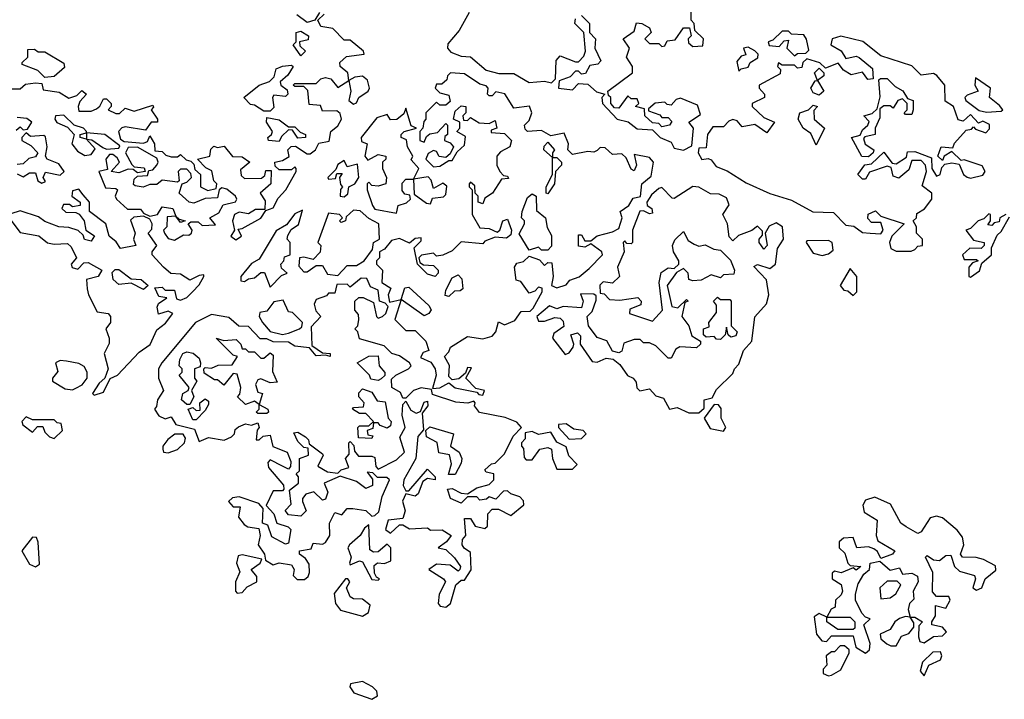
# Model space of a CAD drawing. Extents: x 2029826 to 2248070, y 228728 to 402406.
# Tile 265 of 368: x 2179904 to 2183095, y 237644 to 239847. Entities that reach past the tile are written whole.
import ezdxf

# ---------------------------------------------------------------- set-up
doc = ezdxf.new("R2010")
doc.units = 0

msp = doc.modelspace()

# ---------------------------------------------------------------- linework, layer by layer
at = {"layer": '0CON10XD'}
for points in [[(2182055, 239423.8), (2182081.7, 239438.3), (2182087.5, 239495), (2182072.5, 239515), (2182110, 239540), (2182100, 239570), (2182045, 239592.5), (2182031.7, 239588.3), (2182015, 239570), (2182001.7, 239571.7), (2181995, 239580), (2181963.3, 239576.7), (2181941.7, 239558.3), (2181941.7, 239551.7), (2181978.3, 239538.3), (2181985, 239530), (2182005, 239530), (2182017, 239517), (2182010, 239505), (2181985, 239500), (2181975, 239510), (2181955, 239512.5), (2181930, 239535), (2181928.3, 239558.3), (2181900, 239565), (2181910, 239575), (2181905, 239590), (2181885, 239590), (2181875, 239600), (2181845, 239560), (2181831.7, 239561.7), (2181820, 239575), (2181820, 239595), (2181811.7, 239601.7), (2181810, 239615), (2181890, 239675), (2181890, 239695), (2181870, 239725), (2181880, 239755), (2181860, 239785), (2181895, 239810), (2181903, 239837), (2181920, 239835), (2181945, 239820), (2181950, 239805), (2181930, 239785), (2181945, 239770), (2181975, 239770), (2181985, 239760), (2181995, 239762.5), (2182001.7, 239778.3), (2182028.3, 239781.7), (2182055, 239820), (2182075, 239820), (2182080, 239795), (2182070, 239785), (2182071.7, 239771.7), (2182085, 239760), (2182118.3, 239761.7), (2182120, 239785), (2182091.7, 239811.7), (2182090, 239835), (2182080, 239845), (2182080, 239895)], [(2180777, 239403), (2180772.5, 239425), (2180783.6, 239436.4), (2180797, 239437), (2180835, 239412.5), (2180845, 239412.5), (2180862.5, 239425), (2180873, 239447), (2180906.7, 239453.3), (2180912.5, 239485), (2180935, 239503.3), (2180946.2, 239525), (2180942.5, 239542.5), (2180931.7, 239551.7), (2180885, 239550), (2180878.3, 239568.3), (2180841.7, 239571.7), (2180837.5, 239617.5), (2180825, 239630), (2180795, 239630), (2180790, 239635), (2180795, 239640), (2180865, 239640), (2180880, 239655), (2180895, 239660), (2180912.5, 239655), (2180935, 239627.5), (2180970, 239650), (2180967.5, 239675), (2180942.5, 239695), (2180941.7, 239708.3), (2180962.5, 239727.5), (2181020, 239735), (2181017.5, 239745), (2180975, 239780), (2180955, 239780), (2180918.8, 239818.8), (2180880, 239825), (2180870, 239845), (2180890, 239865)], [(2180875, 239870), (2180860, 239845), (2180835, 239837.5), (2180802.3, 239862.3)], [(2181360.3, 239869.7), (2181328.3, 239811.7), (2181291.7, 239768.3), (2181290, 239755), (2181301.2, 239741.2), (2181335, 239728.8), (2181365, 239726.7), (2181415, 239683.8), (2181457, 239673), (2181505, 239672.5), (2181555, 239643.3), (2181605, 239647.5), (2181627.5, 239642.5), (2181640, 239655), (2181642.5, 239715), (2181655, 239730), (2181705, 239710), (2181715, 239710), (2181731.7, 239728.3), (2181737.5, 239745), (2181732.5, 239805), (2181702.5, 239835), (2181705, 239850)], [(2181725, 239860), (2181750, 239835), (2181750, 239805), (2181770, 239785), (2181767.5, 239755), (2181786.7, 239713.3), (2181777, 239703), (2181751.7, 239698.3), (2181737, 239673), (2181725, 239670), (2181715, 239680), (2181705, 239680), (2181688.3, 239661.7), (2181651.7, 239648.3), (2181650, 239625), (2181695, 239620), (2181715, 239640), (2181745, 239637.5), (2181773, 239613), (2181800, 239605), (2181790, 239595), (2181792.5, 239575), (2181840, 239525), (2181876.2, 239516.2), (2181905, 239493.3), (2181955, 239490), (2181980, 239465), (2182015, 239450), (2182025, 239430), (2182055, 239423.8)], [(2180815, 239730), (2180790, 239765), (2180800, 239775), (2180800, 239805), (2180815, 239810), (2180840, 239795), (2180838.3, 239781.7), (2180810, 239775), (2180811.7, 239761.7), (2180830, 239745), (2180815, 239730)], [(2182415, 239730), (2182425, 239737.5), (2182451.7, 239738.3), (2182461.7, 239748.3), (2182454.1, 239784.1), (2182445, 239797.5), (2182405, 239800), (2182395, 239810), (2182375, 239810), (2182345, 239780), (2182330, 239775), (2182333, 239763), (2182365, 239760), (2182381.7, 239778.3), (2182395, 239780), (2182390, 239755), (2182415, 239730)], [(2182745, 239096.7), (2182793, 239097), (2182805, 239102.5), (2182815, 239112.5), (2182830, 239115), (2182830, 239135), (2182810, 239155), (2182810, 239175), (2182800, 239195), (2182810, 239205), (2182811.7, 239218.3), (2182836.4, 239233.6), (2182860, 239265), (2182860, 239285), (2182828.3, 239308.3), (2182842.5, 239355), (2182840, 239375), (2182825, 239390), (2182795, 239390), (2182785, 239360), (2182753, 239333), (2182735, 239340), (2182728.3, 239368.3), (2182715, 239372.5), (2182657.5, 239352.5), (2182645, 239330), (2182635, 239330), (2182620, 239345), (2182643.3, 239376.7), (2182665, 239380), (2182705, 239417.5), (2182731.7, 239381.7), (2182745, 239380), (2182778.3, 239401.7), (2182781.7, 239418.3), (2182805, 239420), (2182859.3, 239399.3), (2182860, 239365), (2182875, 239340), (2182887.5, 239345), (2182892.5, 239367.5), (2182901.7, 239378.3), (2182925, 239383.3), (2182948.3, 239378.3), (2182962.5, 239345), (2182975, 239336.7), (2182985, 239333.3), (2183025, 239342.5), (2183032.5, 239355), (2183023, 239373), (2182965, 239392.5), (2182955, 239390), (2182925, 239420), (2182900, 239405), (2182895, 239390), (2182880, 239405), (2182890, 239435), (2182928.3, 239431.7), (2182933.6, 239446.4), (2182971.7, 239488.3), (2182988.3, 239491.7), (2182995, 239500), (2183001.7, 239491.7), (2183035, 239480), (2183047, 239493), (2183047, 239507), (2183025, 239517.5), (2183011.7, 239511.7), (2182985, 239540), (2182961.7, 239518.3), (2182945, 239522.5), (2182930, 239565), (2182903, 239583), (2182902.5, 239635), (2182876.4, 239666.4), (2182865, 239672.5), (2182825, 239667.5), (2182795, 239697.5), (2182695, 239730), (2182636.4, 239776.4), (2182565, 239793.3), (2182537.5, 239785), (2182532.5, 239765), (2182566, 239746), (2182581.2, 239721.2), (2182615, 239728.8), (2182625, 239723.8), (2182668.3, 239688.3), (2182670, 239655), (2182653, 239653), (2182635, 239676.7), (2182598.3, 239668.3), (2182573.6, 239683.6), (2182556.4, 239706.4), (2182515, 239690), (2182497, 239707), (2182455, 239720), (2182441.7, 239708.3), (2182438.3, 239691.7), (2182425, 239690), (2182415, 239700), (2182375, 239700), (2182363, 239707), (2182360, 239695), (2182370, 239685), (2182368.3, 239671.7), (2182300, 239635), (2182300, 239625), (2182317.5, 239605), (2182317.5, 239595), (2182277.5, 239575), (2182277.5, 239565), (2182315, 239530), (2182350, 239515), (2182325, 239480), (2182286.7, 239506.7), (2182245, 239500), (2182229.3, 239519.3), (2182215, 239523.3), (2182201.7, 239518.3), (2182185, 239500), (2182150.7, 239499.3), (2182132.5, 239475), (2182128.3, 239431.7), (2182105, 239430), (2182102.5, 239415), (2182115, 239393.3), (2182135, 239397.5), (2182145, 239392.5), (2182160.6, 239370.6), (2182197, 239357), (2182258.5, 239318.5), (2182335, 239284), (2182405, 239262), (2182474.3, 239224.3), (2182541.7, 239221.7), (2182581.4, 239181.4), (2182607.5, 239177.5), (2182635, 239156.7), (2182660, 239155), (2182695, 239152.5), (2182702.5, 239165), (2182695, 239190), (2182665, 239190), (2182653, 239203), (2182653.6, 239216.4), (2182677, 239227), (2182695, 239210), (2182770, 239185), (2182730, 239145), (2182722.5, 239125), (2182727.5, 239105), (2182745, 239096.7)], [(2179985, 239660), (2179962.5, 239682.5), (2179911.7, 239701.7), (2179911.7, 239708.3), (2179930, 239725), (2179930, 239750), (2179951.7, 239751.7), (2179963, 239743), (2179985, 239742.5), (2180046.4, 239706.4), (2180048.3, 239691.7), (2180015, 239662.5), (2179985, 239660)], [(2182235, 239680), (2182242.5, 239687.5), (2182265, 239692.5), (2182271.7, 239708.3), (2182296.4, 239723.6), (2182297.5, 239735), (2182286.4, 239746.4), (2182265, 239757.5), (2182250, 239755), (2182257.5, 239732.5), (2182241.7, 239728.3), (2182228.3, 239711.7), (2182235, 239680)], [(2180715, 239550), (2180695, 239550), (2180665, 239570), (2180651.7, 239571.7), (2180630, 239595), (2180680, 239635), (2180713, 239647), (2180728.3, 239661.7), (2180735, 239687.5), (2180755, 239696.7), (2180785, 239700), (2180790, 239695), (2180773, 239667), (2180747.5, 239645), (2180750, 239635), (2180770, 239620), (2180772.5, 239605), (2180765, 239597.5), (2180727.5, 239602.5), (2180722.5, 239595), (2180727.5, 239562.5), (2180715, 239550)], [(2182495, 239602.5), (2182475, 239610), (2182467.5, 239625), (2182481.7, 239648.3), (2182490, 239650), (2182480, 239675), (2182495, 239690), (2182510, 239675), (2182510, 239665), (2182490, 239650), (2182510, 239615), (2182495, 239602.5)], [(2180985, 239573.3), (2180995, 239577.5), (2181002.5, 239595), (2181032.5, 239615), (2181037.5, 239625), (2181031.2, 239651.2), (2181015, 239663.8), (2180989.3, 239660.7), (2180970, 239650), (2180976.7, 239615), (2180970, 239585), (2180985, 239573.3)], [(2181405, 238630), (2181410, 238645), (2181381.7, 238651.7), (2181350, 238685), (2181368.3, 238718.3), (2181355, 238720), (2181348.3, 238701.7), (2181327, 238683), (2181305, 238680), (2181295, 238690), (2181296.4, 238726.4), (2181280, 238755), (2181295, 238770), (2181300, 238785), (2181355, 238820), (2181405, 238812.5), (2181435, 238821.2), (2181446.7, 238835), (2181455, 238867.5), (2181475, 238857.5), (2181508.3, 238871.7), (2181529.3, 238900.7), (2181558, 238902), (2181568.3, 238911.7), (2181597.5, 238965), (2181597, 238977), (2181585, 238980), (2181573, 238967), (2181555, 238960), (2181528.3, 238998.3), (2181513, 239003), (2181507.5, 239045), (2181515, 239057.5), (2181537, 239063), (2181555, 239080), (2181588.3, 239068.3), (2181605, 239050), (2181615, 239060), (2181628.3, 239058.3), (2181632.5, 239015), (2181627.5, 238985), (2181645, 238977.5), (2181675, 238987.5), (2181687, 239003), (2181716.7, 239013.3), (2181749.2, 239040.8), (2181792.5, 239085), (2181790, 239095), (2181755, 239120), (2181735, 239110), (2181715, 239113.3), (2181715, 239150), (2181725, 239150), (2181735, 239130), (2181755, 239130), (2181775, 239146.7), (2181825, 239158.8), (2181845, 239170), (2181856.7, 239205), (2181850, 239225), (2181877.5, 239245), (2181891.7, 239268.3), (2181916.1, 239273.9), (2181920, 239315), (2181950.7, 239339.3), (2181957.5, 239385), (2181945, 239400), (2181895, 239410), (2181903.3, 239375), (2181895, 239357.5), (2181885, 239362.5), (2181868.8, 239398.8), (2181855, 239412.5), (2181825, 239410), (2181801.7, 239431.7), (2181785, 239432.5), (2181775, 239423.3), (2181765, 239417.5), (2181745, 239420), (2181695, 239410), (2181680, 239425), (2181682.5, 239445), (2181668.8, 239478.8), (2181625, 239470), (2181595, 239487.5), (2181550, 239485), (2181541.7, 239491.7), (2181540, 239505), (2181555, 239520), (2181563.3, 239545), (2181556.1, 239566.1), (2181505, 239560), (2181476.1, 239606.1), (2181447, 239613), (2181435, 239600), (2181425, 239600), (2181420, 239605), (2181422.5, 239625), (2181415, 239632.5), (2181395, 239637.5), (2181345, 239671.2), (2181300, 239675), (2181290, 239665), (2181288.3, 239651.7), (2181271.7, 239638.3), (2181255, 239637.5), (2181250, 239625), (2181265, 239610), (2181295, 239602.5), (2181298.8, 239581.2), (2181285, 239570), (2181265, 239570), (2181255, 239580), (2181220, 239545), (2181220, 239525), (2181213, 239517), (2181210, 239495), (2181200, 239485), (2181200, 239455), (2181215, 239450), (2181221.7, 239468.3), (2181233, 239477), (2181258.3, 239481.7), (2181285, 239510), (2181290, 239505), (2181290, 239475), (2181281.7, 239468.3), (2181280, 239455), (2181298.3, 239448.3), (2181310, 239435), (2181298.3, 239411.7), (2181285, 239400), (2181263.3, 239403.3), (2181255, 239420), (2181245, 239422.5), (2181227, 239413), (2181220, 239395), (2181245, 239370), (2181265, 239372.5), (2181295, 239390), (2181305, 239390), (2181321.7, 239418.3), (2181345, 239440), (2181348.3, 239468.3), (2181320, 239485), (2181330, 239495), (2181330, 239515), (2181310, 239525), (2181315, 239550), (2181335, 239567.5), (2181350, 239565), (2181350, 239545), (2181340, 239535), (2181341.7, 239521.7), (2181355, 239520), (2181365, 239530), (2181393, 239513), (2181425, 239510), (2181445, 239520), (2181450, 239495), (2181431.7, 239488.3), (2181431.7, 239481.7), (2181475, 239477.5), (2181497.5, 239455), (2181492.5, 239435), (2181461.7, 239418.3), (2181450, 239405), (2181450, 239375), (2181460, 239355), (2181471.7, 239341.7), (2181485, 239340), (2181488.3, 239331.7), (2181465, 239330), (2181435.9, 239284.1), (2181411.7, 239268.3), (2181405, 239250), (2181390, 239255), (2181390, 239275), (2181380, 239285), (2181378.3, 239308.3), (2181365, 239320), (2181360, 239315), (2181360, 239305), (2181370, 239295), (2181370, 239215), (2181395, 239172.5), (2181425, 239170), (2181451.7, 239158.3), (2181460, 239165), (2181470, 239195), (2181485, 239200), (2181497.5, 239165), (2181495, 239150), (2181481.7, 239138.3), (2181445, 239142.5), (2181411.2, 239128.8), (2181405, 239120), (2181335, 239126.7), (2181305, 239097.5), (2181275, 239083.3), (2181255, 239080), (2181245, 239090), (2181206.4, 239083.6), (2181197.5, 239075), (2181200, 239060), (2181212.5, 239052.5), (2181245, 239050), (2181260, 239035), (2181260, 239025), (2181250, 239015), (2181225, 239022.5), (2181192.5, 239055), (2181182.5, 239107.5), (2181205, 239130), (2181205, 239140), (2181185, 239137.5), (2181167.5, 239122.5), (2181135, 239137.5), (2181108.8, 239131.2), (2181086.4, 239103.6), (2181070, 239095), (2181070, 239075), (2181060, 239065), (2181060, 239055), (2181080, 239035), (2181077.5, 238995), (2181107, 238977), (2181097.5, 238955), (2181101.7, 238931.7), (2181140, 238940), (2181151.7, 238978.3), (2181165, 238980), (2181230, 238920), (2181237, 238907), (2181230, 238895), (2181215, 238887.5), (2181140, 238940), (2181120, 238875), (2181155, 238840), (2181185, 238840), (2181220, 238805), (2181230, 238775), (2181211.7, 238768.3), (2181202.5, 238752.5), (2181236.4, 238736.4), (2181250, 238715), (2181253.8, 238695), (2181241.7, 238651.7), (2181265, 238653.3), (2181295, 238670), (2181315, 238653.3), (2181385, 238640), (2181391.7, 238631.7), (2181405, 238630)], [(2182655, 239402.5), (2182633.6, 239403.6), (2182600, 239465), (2182627.5, 239472.5), (2182635, 239490), (2182652.5, 239505), (2182657, 239517), (2182640, 239535), (2182667, 239543), (2182682.5, 239557.5), (2182693, 239597), (2182688.3, 239651.7), (2182693.3, 239656.7), (2182715, 239656.2), (2182740.7, 239630.7), (2182766.4, 239616.4), (2182781.7, 239591.7), (2182800, 239585), (2182800, 239555), (2182795, 239540), (2182775, 239540), (2182770, 239545), (2182780, 239555), (2182780, 239575), (2182765, 239590), (2182750, 239585), (2182735, 239560), (2182725, 239567.5), (2182705, 239567.5), (2182691.7, 239558.3), (2182691.7, 239528.3), (2182676.7, 239495), (2182676.7, 239475), (2182642.5, 239467.5), (2182638.3, 239461.7), (2182643.6, 239443.6), (2182672.5, 239425), (2182670, 239415), (2182655, 239402.5)], [(2183037, 239547), (2183085, 239550), (2183090, 239555), (2183079.3, 239569.3), (2183047.5, 239595), (2183050, 239625), (2183001.7, 239658.3), (2183000, 239635), (2183010, 239615), (2182975, 239602.5), (2182967.5, 239595), (2182970, 239585), (2183013, 239553), (2183037, 239547)], [(2179875, 239622.5), (2179905, 239622.5), (2179922.5, 239637.5), (2179955, 239642.5), (2179975, 239640), (2179980, 239620), (2180031.7, 239611.7), (2180062.5, 239592.5), (2180088.3, 239601.7), (2180105, 239617.5), (2180120, 239605), (2180098.3, 239581.7), (2180092.5, 239565), (2180095, 239550), (2180135, 239550), (2180152, 239558), (2180163.6, 239566.4), (2180175, 239590), (2180185, 239590), (2180200, 239575), (2180200, 239565), (2180190, 239555), (2180215, 239542.5), (2180227.5, 239542.5), (2180245, 239560), (2180275, 239550), (2180335, 239570), (2180337, 239563), (2180330, 239555), (2180350, 239525), (2180350, 239515), (2180330, 239515), (2180311.7, 239488.3), (2180245, 239500), (2180235, 239496.7), (2180223.3, 239485), (2180230, 239460), (2180242.5, 239452.5), (2180305, 239446.7), (2180318.3, 239451.7), (2180325, 239470), (2180340, 239445), (2180341.7, 239421.7), (2180365, 239420), (2180377.5, 239407.5), (2180395, 239402.5), (2180415, 239402.5), (2180425, 239410), (2180443, 239393), (2180458.3, 239388.3), (2180468.3, 239378.3), (2180471.7, 239361.7), (2180490, 239345), (2180490, 239305), (2180513, 239293), (2180540, 239300), (2180542.5, 239315), (2180532.5, 239325), (2180526.7, 239356.7), (2180507, 239367), (2180480, 239395), (2180520, 239405), (2180523, 239427), (2180533.3, 239436.7), (2180545, 239432.5), (2180566.7, 239436.7), (2180593, 239403), (2180625, 239402.5), (2180650, 239385), (2180619.5, 239360.4), (2180621.4, 239341.4), (2180632.3, 239332.3), (2180687, 239333), (2180698.3, 239341.7), (2180701.7, 239358.3), (2180718.3, 239358.3), (2180717.5, 239315), (2180682.5, 239285), (2180699.3, 239259.3), (2180698.3, 239231.7), (2180668.3, 239231.7), (2180645, 239217.5), (2180615, 239223.3), (2180600, 239215), (2180593.3, 239195), (2180600, 239165), (2180587.5, 239145), (2180603.6, 239133.6), (2180622.5, 239145), (2180611.7, 239168.3), (2180625, 239170), (2180685, 239203.3), (2180701.7, 239228.3), (2180725, 239237.5), (2180741.7, 239268.3), (2180766.7, 239295), (2180800, 239355), (2180800, 239365), (2180795, 239370), (2180785, 239360), (2180745, 239360), (2180731.7, 239371.7), (2180730, 239385), (2180755, 239390), (2180777, 239403)], [(2181125, 239220), (2181130, 239245), (2181157, 239253), (2181170, 239265), (2181168.3, 239278.3), (2181151.7, 239281.7), (2181143, 239293), (2181143, 239317), (2181155, 239330), (2181180, 239330), (2181197.5, 239365), (2181172.5, 239392.5), (2181177.5, 239405), (2181160, 239435), (2181157, 239457), (2181140, 239465), (2181140, 239475), (2181150, 239485), (2181190, 239495), (2181172.5, 239502.5), (2181155, 239560), (2181148.3, 239541.7), (2181126.4, 239523.6), (2181105, 239522.5), (2181095, 239540), (2181061.2, 239528.8), (2181010, 239465), (2181011.7, 239451.7), (2181030, 239445), (2181022.5, 239405), (2181031.7, 239391.7), (2181065, 239410), (2181090, 239405), (2181090, 239395), (2181080, 239385), (2181080, 239365), (2181092.5, 239335), (2181090, 239315), (2181065, 239307.5), (2181045, 239310), (2181035, 239320), (2181030, 239315), (2181030, 239295), (2181047.5, 239245), (2181055, 239232.5), (2181125, 239220)], [(2182485, 239440), (2182468.3, 239478.3), (2182442.5, 239495), (2182426.7, 239525), (2182432.5, 239545), (2182460, 239555), (2182475, 239570), (2182490, 239565), (2182477.5, 239552.5), (2182478.8, 239525), (2182512.5, 239495), (2182485, 239440)], [(2179891.7, 239488.3), (2179905, 239500), (2179915, 239490), (2179928.3, 239491.7), (2179942.5, 239515), (2179927, 239527), (2179895, 239530)], [(2180115, 239406.7), (2180135, 239410), (2180148.3, 239428.3), (2180120, 239460), (2180100, 239465), (2180100, 239475), (2180120, 239480), (2180120, 239485), (2180110, 239495), (2180080, 239505), (2180047, 239537), (2180020, 239535), (2180017.5, 239525), (2180023.6, 239513.6), (2180058.3, 239498.3), (2180080, 239475), (2180072.5, 239445), (2180090.5, 239420.4), (2180115, 239406.7)], [(2180745, 239452.5), (2180710, 239455), (2180707.5, 239465), (2180720, 239475), (2180722.5, 239485), (2180703.3, 239515), (2180705, 239530), (2180745, 239522.5), (2180775, 239500), (2180795, 239500), (2180812.5, 239482.5), (2180830, 239475), (2180830, 239465), (2180805, 239462.5), (2180788.3, 239488.3), (2180775, 239490), (2180751.7, 239468.3), (2180745, 239452.5)], [(2179895, 239347.5), (2179915, 239337.5), (2179935, 239350), (2179955, 239350), (2179962.5, 239325), (2179975, 239317.5), (2179987.5, 239322.5), (2179980, 239335), (2179987.5, 239352.5), (2180035, 239343.3), (2180047.5, 239355), (2180030, 239380), (2179992.5, 239395), (2179987.5, 239405), (2179992.5, 239435), (2179987.5, 239467.5), (2179981.7, 239471.7), (2179938.3, 239468.3), (2179925, 239480), (2179910, 239465), (2179910, 239455), (2179939.3, 239439.3), (2179962.5, 239415), (2179955, 239402.5), (2179933, 239397), (2179915, 239380), (2179895, 239377.5)], [(2180185, 239427.5), (2180225, 239430), (2180228.3, 239438.3), (2180180, 239475), (2180120, 239480), (2180120, 239460), (2180137, 239457), (2180173, 239433), (2180185, 239427.5)], [(2180405, 239132.5), (2180435, 239150), (2180451.7, 239148.3), (2180460, 239155), (2180462.5, 239165), (2180450, 239185), (2180458.3, 239191.7), (2180481.7, 239191.7), (2180495, 239180), (2180538.3, 239181.7), (2180520, 239205), (2180549.3, 239220.7), (2180563.3, 239246.7), (2180603.3, 239256.7), (2180607.5, 239265), (2180603.3, 239275), (2180575, 239297.5), (2180558.3, 239301.7), (2180550, 239295), (2180545, 239270), (2180505, 239267.5), (2180468.3, 239251.7), (2180452.5, 239255), (2180420, 239285), (2180430, 239315), (2180445, 239320), (2180460, 239335), (2180458.3, 239348.3), (2180445, 239362.5), (2180425, 239362.5), (2180417.5, 239355), (2180420, 239325), (2180415, 239320), (2180365, 239326.7), (2180347.5, 239312.5), (2180325, 239312.5), (2180303.6, 239303.6), (2180278.3, 239308.3), (2180272.5, 239312.5), (2180275, 239330), (2180285, 239340), (2180318.3, 239341.7), (2180321.7, 239358.3), (2180335, 239360), (2180347.5, 239375), (2180352.5, 239385), (2180348.3, 239398.3), (2180285, 239433.3), (2180255, 239432.5), (2180246.7, 239415), (2180267, 239377), (2180275, 239370), (2180307, 239367), (2180310, 239355), (2180285, 239350), (2180271.7, 239361.7), (2180255, 239362.5), (2180225, 239350), (2180200, 239355), (2180227.5, 239385), (2180219.3, 239399.3), (2180205, 239410), (2180195, 239410), (2180182.5, 239395), (2180188.3, 239361.7), (2180160, 239355), (2180181.7, 239301.7), (2180215, 239300), (2180220, 239295), (2180212.5, 239275), (2180217.5, 239265), (2180253, 239233), (2180295, 239232.5), (2180305, 239220), (2180325, 239210), (2180350, 239215), (2180365, 239240), (2180400, 239235), (2180410, 239210), (2180420, 239200), (2180440, 239195), (2180425, 239190), (2180410, 239210), (2180381.7, 239208.3), (2180380, 239175), (2180370, 239165), (2180372.5, 239155), (2180385, 239137.5), (2180405, 239132.5)], [(2181615, 239282.5), (2181610, 239285), (2181610, 239305), (2181630, 239345), (2181630, 239400), (2181602.5, 239425), (2181603, 239437), (2181615, 239450), (2181637.5, 239425), (2181630, 239415), (2181630, 239400), (2181645, 239400), (2181660, 239385), (2181660, 239375), (2181640, 239355), (2181637.5, 239315), (2181615, 239282.5)], [(2180955, 239272.5), (2180967, 239283), (2180970, 239305), (2180990, 239315), (2181002.5, 239335), (2180998.3, 239378.3), (2180965, 239370), (2180955, 239390), (2180935, 239377.5), (2180928.3, 239361.7), (2180902.5, 239335), (2180905, 239330), (2180927.5, 239332.5), (2180931.7, 239348.3), (2180948.3, 239348.3), (2180940, 239335), (2180943, 239313), (2180950, 239305), (2180943, 239297), (2180942.5, 239275), (2180955, 239272.5)], [(2181235, 239250), (2181241.7, 239268.3), (2181277.5, 239272.5), (2181285, 239280), (2181287.5, 239307.5), (2181275, 239317.5), (2181245, 239300), (2181237, 239327), (2181227.5, 239337.5), (2181180, 239330), (2181181.7, 239281.7), (2181221.7, 239251.7), (2181235, 239250)], [(2182105, 238572.5), (2182121.7, 238588.3), (2182122.5, 238615), (2182148.3, 238621.7), (2182161.7, 238648.3), (2182215, 238700), (2182220, 238715), (2182235, 238730), (2182250, 238775), (2182276.2, 238805), (2182286.1, 238883.9), (2182324.2, 238925.8), (2182331.9, 238955), (2182324, 239004), (2182283, 239047), (2182295, 239053.3), (2182335, 239040), (2182353.8, 239055), (2182360, 239105), (2182378.8, 239135), (2182375.8, 239175.8), (2182355, 239188), (2182332.3, 239177.7), (2182320, 239155), (2182326.7, 239115), (2182315, 239103.3), (2182300, 239125), (2182300, 239135), (2182311.7, 239148.3), (2182311.7, 239161.7), (2182295, 239177.5), (2182276.2, 239163.8), (2182233, 239147), (2182215, 239130), (2182203, 239143), (2182197.5, 239185), (2182182.5, 239215), (2182203, 239247), (2182195, 239270), (2182171.2, 239281.2), (2182142.7, 239282.7), (2182105, 239303.8), (2182085, 239306.2), (2182025, 239267.5), (2182018.3, 239268.3), (2181985, 239302.5), (2181975, 239300), (2181951.2, 239278.8), (2181936.7, 239255), (2181937.5, 239245), (2181952.5, 239235), (2181955, 239220), (2181945, 239217.5), (2181925, 239227.5), (2181913.6, 239226.4), (2181890, 239165), (2181890, 239125), (2181885, 239120), (2181871.7, 239121.7), (2181865, 239130), (2181860, 239125), (2181862.5, 239095), (2181841.2, 239045), (2181847.5, 239015), (2181825, 238993.3), (2181795, 238997.5), (2181783.6, 238986.4), (2181785, 238960), (2181798.3, 238958.3), (2181815, 238940), (2181848.3, 238938.3), (2181907, 238947), (2181917.5, 238935), (2181917, 238923), (2181881.7, 238908.3), (2181880, 238895), (2181955, 238870), (2181987.5, 238905), (2181976.7, 238995), (2181983, 239027), (2182005, 239042.5), (2182025, 239040), (2182040, 239055), (2182040, 239065), (2182022.5, 239095), (2182020, 239115), (2182027, 239133), (2182055, 239160), (2182070.7, 239130.7), (2182089.3, 239119.3), (2182105, 239113.3), (2182125, 239117.5), (2182153, 239103), (2182175, 239100), (2182207, 239067), (2182220, 239035), (2182218.3, 239021.7), (2182185, 239020), (2182175, 239010), (2182145, 239020), (2182112.5, 239002.5), (2182085, 239000), (2182072.5, 239005), (2182070, 239025), (2182055, 239040), (2182032.5, 239027.5), (2182002.5, 238985), (2182017, 238917), (2182037, 238913), (2182065, 238940), (2182070, 238935), (2182060, 238930), (2182050, 238885), (2182072.5, 238855), (2182081.7, 238821.7), (2182110, 238805), (2182110, 238795), (2182097, 238783), (2182043.6, 238786.4), (2182030.7, 238779.3), (2182015, 238750), (2182005, 238750), (2181965, 238790), (2181945, 238800), (2181925, 238800), (2181915, 238810), (2181895, 238810), (2181861.7, 238798.3), (2181855, 238772.5), (2181845, 238767.5), (2181825, 238772.5), (2181806.2, 238806.2), (2181775, 238816.7), (2181747.5, 238855), (2181742.5, 238885), (2181758.8, 238901.2), (2181771.7, 238938.3), (2181771.7, 238951.7), (2181765, 238957.5), (2181721.7, 238958.3), (2181730, 238935), (2181725, 238912.5), (2181665, 238917.5), (2181645, 238910), (2181620.7, 238919.3), (2181580, 238885), (2181585, 238870), (2181605, 238870), (2181638.3, 238881.7), (2181655, 238880), (2181665, 238870), (2181667, 238853), (2181635, 238830), (2181630, 238815), (2181671.7, 238761.7), (2181685, 238767.5), (2181697.5, 238785), (2181700, 238795), (2181690, 238825), (2181711.7, 238831.7), (2181721.7, 238821.7), (2181720, 238795), (2181759.3, 238739.3), (2181775, 238736.7), (2181805, 238750), (2181827, 238747), (2181849.3, 238729.3), (2181874.1, 238694.1), (2181892.5, 238685), (2181901.7, 238671.7), (2181903.9, 238653.9), (2181913.9, 238643.9), (2181945, 238650), (2181965, 238627.5), (2181990, 238620), (2182010, 238585), (2182035, 238590), (2182072.5, 238572.5), (2182105, 238572.5)], [(2179875, 239197.5), (2179905, 239157.5), (2179965.9, 239145.9), (2179993.8, 239123.8), (2180015, 239118.8), (2180058.3, 239121.7), (2180070.7, 239110.7), (2180087.5, 239075), (2180070, 239055), (2180073.6, 239043.6), (2180091.7, 239038.3), (2180111.7, 239058.3), (2180125, 239060), (2180170, 239035), (2180157.5, 239015), (2180120, 239005), (2180122.5, 238975), (2180126.7, 238955), (2180155, 238900), (2180190, 238895), (2180197.5, 238885), (2180197.5, 238865), (2180182.5, 238845), (2180193.3, 238815), (2180193, 238797), (2180177.5, 238765), (2180190, 238715), (2180180, 238685), (2180160.7, 238669.3), (2180140, 238635), (2180145, 238630), (2180175, 238640), (2180196.4, 238683.6), (2180220, 238695), (2180290.9, 238769.1), (2180326.4, 238793.6), (2180348.3, 238841.7), (2180376.6, 238863.4), (2180400, 238895), (2180385, 238902.5), (2180352.9, 238892.9), (2180348.8, 238915), (2180353, 238927), (2180380, 238945), (2180355, 238950), (2180341.7, 238978.3), (2180365, 238980), (2180375, 238970), (2180405, 238970), (2180411.7, 238941.7), (2180425, 238937.5), (2180445, 238946.7), (2180463.3, 238965), (2180485, 238987.5), (2180500, 239015), (2180500, 239020), (2180485, 239017.5), (2180455, 239002.5), (2180425, 239022.5), (2180393.9, 239023.9), (2180370, 239045), (2180332.5, 239085), (2180332.5, 239095), (2180347.5, 239115), (2180320, 239155), (2180331.7, 239168.3), (2180332.5, 239185), (2180325, 239200), (2180305, 239210), (2180273, 239207), (2180263, 239197), (2180277.5, 239155), (2180272.5, 239135), (2180280, 239115), (2180230, 239105), (2180216.4, 239126.4), (2180193.3, 239145), (2180182.5, 239185), (2180130, 239225), (2180130, 239255), (2180109.3, 239279.3), (2180095, 239297.5), (2180075, 239292.5), (2180072.5, 239275), (2180100, 239255), (2180100, 239245), (2180075, 239240), (2180065, 239247.5), (2180045, 239247.5), (2180040, 239235), (2180053, 239223), (2180085, 239222.5), (2180096.4, 239216.4), (2180112.5, 239195), (2180117.5, 239165), (2180146.2, 239146.2), (2180135, 239128.8), (2180114.1, 239134.1), (2180108.8, 239148.8), (2180093.3, 239163.3), (2180063, 239173), (2180030, 239175), (2179985, 239192.5), (2179965, 239207.5), (2179905, 239227.5), (2179875, 239217.5)], [(2181615, 239100), (2181595, 239100), (2181585, 239110), (2181555, 239100), (2181523, 239153), (2181540, 239185), (2181540, 239195), (2181530, 239205), (2181532.5, 239225), (2181549.3, 239270.7), (2181565, 239282.5), (2181577.5, 239275), (2181578.3, 239228.3), (2181607.5, 239205), (2181613, 239173), (2181627.5, 239147.5), (2181627.5, 239112.5), (2181615, 239100)], [(2180715, 238980), (2180751.7, 239018.3), (2180770, 239025), (2180751.7, 239041.7), (2180750, 239055), (2180760, 239065), (2180761.7, 239078.3), (2180780, 239085), (2180780, 239125), (2180770, 239135), (2180773, 239147), (2180783.6, 239166.4), (2180807, 239183), (2180820, 239230), (2180795, 239217.5), (2180768, 239182), (2180735, 239162.5), (2180679.3, 239070.7), (2180655, 239056.7), (2180620, 239015), (2180620, 239000), (2180631.7, 238998.3), (2180645, 239007.5), (2180665, 239010), (2180685, 239027.5), (2180697.5, 239027.5), (2180715, 238980)], [(2180935, 239017.5), (2180965, 239050), (2180995, 239050), (2181020, 239065), (2181047.5, 239102.5), (2181050, 239125), (2181070, 239135), (2181067.5, 239185), (2181035, 239202.5), (2181007, 239227), (2180985, 239230), (2180961.7, 239208.3), (2180960, 239195), (2180945, 239190), (2180940, 239195), (2180950, 239205), (2180940, 239215), (2180905, 239220), (2180870, 239125), (2180880, 239115), (2180877, 239093), (2180855, 239070), (2180825, 239077.5), (2180810, 239075), (2180808.3, 239048.3), (2180825, 239030), (2180835, 239030), (2180865, 239050), (2180885, 239050), (2180901.7, 239021.7), (2180935, 239017.5)], [(2183100, 239215), (2183080, 239205), (2183078.3, 239191.7), (2183061.7, 239188.3), (2183055, 239180), (2183041.7, 239181.7), (2183050, 239195), (2183050, 239215), (2183045, 239217.5), (2183028.3, 239201.7), (2183010, 239195), (2182985, 239170), (2182970, 239165), (2182995, 239132.5), (2183030, 239125), (2183030, 239115), (2183020, 239105), (2182983.6, 239106.4), (2182960, 239085), (2182965, 239070), (2183005, 239070), (2183010, 239065), (2182991.7, 239058.3), (2182980, 239045), (2182980, 239015), (2182985, 239012.5)], [(2182985, 239012.5), (2183015, 239033.3), (2183022.5, 239057.5), (2183053.3, 239085), (2183053, 239107), (2183071.7, 239148.3), (2183085, 239160), (2183111.7, 239208.3)], [(2182505, 239082.5), (2182525, 239087.5), (2182540, 239100), (2182537.5, 239125), (2182525, 239131.2), (2182455, 239130), (2182452.5, 239125), (2182475, 239090), (2182505, 239082.5)], [(2180305, 238972.5), (2180265, 238992.5), (2180225, 238988.8), (2180206.7, 239005), (2180203, 239027), (2180213, 239037), (2180225, 239037.5), (2180265, 239006.7), (2180297.5, 239005), (2180320, 238985), (2180305, 238972.5)], [(2181295, 238950), (2181283, 238953), (2181285, 238970), (2181305, 239010), (2181325, 239020), (2181337, 239007), (2181340, 238975), (2181331.7, 238968.3), (2181312.5, 238967.5), (2181295, 238950)], [(2182605, 238952.5), (2182617.5, 238965), (2182617.5, 239015), (2182595, 239040), (2182562.5, 238985), (2182575, 238970), (2182588.3, 238968.3), (2182605, 238952.5)], [(2181285, 237943.3), (2181300, 237955), (2181317.5, 238015), (2181335, 238030), (2181345, 238030), (2181366.4, 238063.6), (2181365, 238120), (2181343.8, 238133.8), (2181337.5, 238145), (2181338.3, 238161.7), (2181350, 238175), (2181345, 238230), (2181365, 238230), (2181380, 238205), (2181411.7, 238198.3), (2181420, 238205), (2181421.2, 238245), (2181435, 238260), (2181455, 238260), (2181495, 238240), (2181537.5, 238275), (2181537, 238287), (2181525, 238300), (2181495, 238310), (2181485, 238320), (2181471.7, 238318.3), (2181447, 238293), (2181425, 238300), (2181417, 238293), (2181395, 238290), (2181385, 238300), (2181355, 238300), (2181335, 238280), (2181300, 238295), (2181290, 238325), (2181305, 238327.5), (2181335, 238312.5), (2181355, 238310), (2181385, 238330), (2181425, 238340), (2181440, 238355), (2181440, 238375), (2181415, 238380), (2181411.7, 238388.3), (2181433, 238407), (2181445, 238410), (2181475, 238440), (2181503, 238497), (2181530, 238525), (2181515, 238542.5), (2181477.5, 238557.5), (2181394, 238574), (2181377.5, 238595), (2181380, 238605), (2181375, 238610), (2181356, 238604), (2181317.7, 238607.7), (2181241.7, 238631.7), (2181238.3, 238648.3), (2181205, 238653.3), (2181180, 238645), (2181155, 238620), (2181145, 238620), (2181138.3, 238638.3), (2181110, 238655), (2181108.3, 238681.7), (2181122.5, 238695), (2181163.3, 238715), (2181172.5, 238725), (2181167.5, 238735), (2181135, 238757.5), (2181110, 238765), (2181085, 238790), (2181005, 238812.5), (2181000, 238835), (2180990, 238845), (2181000, 238855), (2181002.5, 238875), (2181001.7, 238891.7), (2180990, 238905), (2180990, 238935), (2181003, 238947), (2181017, 238947), (2181050, 238930), (2181060, 238885), (2181065, 238880), (2181080, 238885), (2181090, 238895), (2181097.5, 238917.5), (2181088.3, 238928.3), (2181070, 238935), (2181065, 238970), (2181040.7, 238980.7), (2181028.3, 239008.3), (2181010.7, 239009.3), (2180975, 238980), (2180965, 238990), (2180931.7, 238988.3), (2180925, 238960), (2180905, 238960), (2180898.3, 238951.7), (2180865, 238940), (2180857.5, 238925), (2180863, 238903), (2180880, 238885), (2180848.3, 238851.7), (2180850.7, 238790.7), (2180885, 238767.5), (2180910, 238765), (2180910, 238755), (2180895, 238760), (2180865, 238757.5), (2180843.3, 238783.3), (2180795, 238788.8), (2180775, 238801.2), (2180725, 238802.5), (2180705, 238812.5), (2180683, 238813), (2180645, 238852), (2180614, 238854), (2180581.2, 238881.2), (2180525, 238891.2), (2180473.8, 238865), (2180363.8, 238735), (2180353.8, 238715), (2180353.3, 238685), (2180370, 238645), (2180350, 238615), (2180347, 238593), (2180340, 238585), (2180355, 238562.5), (2180375, 238553.3), (2180395, 238560), (2180410, 238535), (2180470, 238520), (2180485, 238480), (2180515, 238492.5), (2180566.4, 238483.6), (2180590, 238495), (2180600, 238505), (2180601.7, 238518.3), (2180613, 238527), (2180635, 238537.5), (2180655, 238532.5), (2180675, 238540), (2180680, 238525), (2180673, 238517), (2180670, 238485), (2180680, 238485), (2180693, 238497), (2180715, 238500), (2180723.6, 238463.6), (2180770, 238445), (2180782.5, 238415), (2180781.7, 238398.3), (2180775, 238390), (2180755, 238400), (2180715, 238420), (2180708.3, 238411.7), (2180710, 238395), (2180758.3, 238338.3), (2180760, 238325), (2180755, 238320), (2180725, 238320), (2180702.5, 238272.5), (2180727.5, 238245), (2180737.5, 238215), (2180773.6, 238203.6), (2180782.5, 238195), (2180775, 238150), (2180765, 238147.5), (2180720.7, 238170.7), (2180708.3, 238208.3), (2180690, 238215), (2180693, 238263), (2180678.3, 238278.3), (2180615, 238300), (2180593, 238297), (2180580, 238285), (2180595, 238267.5), (2180618.3, 238268.3), (2180612.5, 238235), (2180630.7, 238210.7), (2180643, 238203), (2180678.3, 238198.3), (2180682.5, 238175), (2180676.7, 238145), (2180697.5, 238115), (2180700, 238095), (2180725, 238080), (2180745, 238086.7), (2180785, 238080), (2180793.3, 238065), (2180790, 238045), (2180802.5, 238032.5), (2180827, 238033), (2180838.3, 238041.7), (2180842.5, 238055), (2180841.7, 238081.7), (2180830, 238100), (2180810, 238115), (2180810, 238125), (2180848.3, 238131.7), (2180855, 238150), (2180885, 238147.5), (2180895, 238152.5), (2180908.8, 238175), (2180907.5, 238215), (2180925, 238250), (2180947.5, 238242.5), (2180965, 238262.5), (2180983, 238263), (2181025, 238256.2), (2181045, 238237.5), (2181055, 238240), (2181067.8, 238252.2), (2181078.6, 238301.4), (2181102.5, 238355), (2181093, 238363), (2181063, 238363), (2181048.3, 238378.3), (2181030, 238380), (2181047.5, 238357.5), (2181047, 238337), (2181025, 238327.5), (2180995, 238350), (2180942.5, 238367.5), (2180890, 238345), (2180902.5, 238315), (2180895, 238292.5), (2180885, 238290), (2180857, 238317), (2180830.7, 238309.3), (2180820, 238295), (2180820, 238285), (2180832.5, 238255), (2180815, 238237.5), (2180775, 238242.5), (2180763.9, 238256.1), (2180783, 238277), (2180778.3, 238321.7), (2180807.5, 238345), (2180807.5, 238365), (2180800, 238375), (2180810, 238385), (2180810, 238425), (2180840, 238435), (2180838.3, 238458.3), (2180825, 238460), (2180805, 238480), (2180791.7, 238508.3), (2180805, 238510), (2180830, 238495), (2180840, 238485), (2180841.7, 238471.7), (2180885, 238440), (2180887.5, 238435), (2180870, 238400), (2180901.2, 238381.2), (2180935, 238377.5), (2180945, 238387.5), (2180970, 238395), (2180960, 238425), (2180971.7, 238438.3), (2180970, 238475), (2180975, 238480), (2180987, 238467), (2180988.3, 238448.3), (2181001.7, 238431.7), (2181045, 238432.5), (2181055, 238427.5), (2181058.3, 238398.3), (2181065, 238390), (2181125, 238420.6), (2181151.2, 238445), (2181136, 238494), (2181152.5, 238525), (2181143.3, 238565), (2181145, 238600), (2181155, 238610), (2181170.8, 238580.8), (2181188.8, 238571.2), (2181202.5, 238577.5), (2181215, 238607.5), (2181225, 238610), (2181226.7, 238595), (2181208.3, 238571.7), (2181212.5, 238517.5), (2181194.3, 238495.7), (2181187.5, 238425), (2181148.8, 238355), (2181147, 238337), (2181155, 238320), (2181165, 238320), (2181225, 238390), (2181250, 238365), (2181250, 238355), (2181225, 238360), (2181210, 238350), (2181195, 238310), (2181185, 238302.5), (2181155, 238310), (2181143.9, 238286.1), (2181152.5, 238255), (2181145, 238230), (2181097.5, 238225), (2181088.8, 238195), (2181105, 238182.5), (2181135, 238210), (2181145, 238210), (2181167, 238197), (2181225, 238200), (2181235, 238192.5), (2181273, 238193), (2181302.5, 238175), (2181286.7, 238155), (2181260, 238135), (2181285, 238130), (2181313, 238103), (2181332.5, 238075), (2181330, 238065), (2181325, 238060), (2181299.3, 238079.3), (2181255, 238082.5), (2181230, 238065), (2181277.5, 238035), (2181283.3, 238025), (2181263.3, 237985), (2181260, 237955), (2181266.4, 237946.4), (2181285, 237943.3)], [(2180755, 238826.2), (2180775, 238831.2), (2180810, 238845), (2180818.3, 238851.7), (2180820, 238865), (2180788.3, 238898.3), (2180775, 238900), (2180757.5, 238937.5), (2180727.5, 238932.5), (2180705, 238902.5), (2180681.7, 238898.3), (2180680, 238885), (2180690, 238865), (2180715, 238836.7), (2180755, 238826.2)], [(2182175, 238810), (2182161.7, 238811.7), (2182155, 238820), (2182128.3, 238818.3), (2182120, 238825), (2182120, 238845), (2182138.3, 238851.7), (2182137.5, 238865), (2182161.7, 238898.3), (2182161.7, 238921.7), (2182152.5, 238935), (2182165, 238947.5), (2182175, 238940), (2182205, 238940), (2182210, 238935), (2182210, 238855), (2182228.8, 238835), (2182225, 238822.5), (2182208.3, 238818.3), (2182200, 238825), (2182195, 238850), (2182190, 238825), (2182175, 238810)], [(2180705, 238570), (2180675, 238570), (2180670, 238575), (2180680, 238585), (2180680, 238600), (2180665, 238610), (2180635, 238600), (2180610, 238625), (2180617, 238633), (2180620, 238655), (2180608.3, 238698.3), (2180595, 238700), (2180565, 238662.5), (2180545, 238680), (2180535, 238680), (2180501.7, 238701.7), (2180500, 238715), (2180505, 238720), (2180525, 238717.5), (2180547, 238727), (2180591.7, 238728.3), (2180610, 238755), (2180595, 238760), (2180540, 238815), (2180565, 238807.5), (2180605, 238810), (2180620, 238795), (2180625, 238780), (2180635, 238780), (2180645, 238770), (2180665, 238770), (2180685, 238750), (2180695, 238750), (2180715, 238767.5), (2180725, 238760), (2180723, 238707), (2180738.3, 238671.7), (2180715, 238670), (2180685, 238682.5), (2180675, 238680), (2180667.5, 238665), (2180675, 238640), (2180690, 238635), (2180680, 238600), (2180707.5, 238585), (2180710, 238575), (2180705, 238570)], [(2180455, 238600), (2180445, 238600), (2180427.5, 238615), (2180432.5, 238635), (2180450, 238645), (2180452.5, 238655), (2180420, 238695), (2180430, 238705), (2180430, 238715), (2180420, 238725), (2180422.5, 238745), (2180432.5, 238765), (2180445, 238770), (2180466.1, 238766.1), (2180485, 238750), (2180490, 238735), (2180488.3, 238721.7), (2180470, 238715), (2180470, 238685), (2180477.5, 238675), (2180460, 238645), (2180467.5, 238625), (2180455, 238600)], [(2181065, 238677.5), (2181041.7, 238681.7), (2181037.5, 238695), (2180997.5, 238735), (2181035, 238756.2), (2181065, 238757.5), (2181068.8, 238725), (2181087, 238703), (2181086.7, 238693.3), (2181075, 238682.5), (2181065, 238677.5)], [(2180075, 238647.5), (2180085, 238652.5), (2180106.4, 238663.6), (2180122.5, 238685), (2180122.5, 238705), (2180113, 238723), (2180095, 238732.5), (2180055, 238740), (2180035, 238742.5), (2180020, 238735), (2180027, 238707), (2180010, 238685), (2180010, 238675), (2180050.7, 238650.7), (2180075, 238647.5)], [(2181045, 238490), (2181001.7, 238491.7), (2181000, 238525), (2181005, 238530), (2181035, 238530), (2181050, 238545), (2181025, 238570), (2181005, 238570), (2180982.5, 238585), (2180985, 238590), (2181018.3, 238591.7), (2181020, 238605), (2181002.5, 238625), (2181003, 238637), (2181015, 238650), (2181045, 238640), (2181061.7, 238611.7), (2181088.3, 238608.3), (2181097.5, 238555), (2181107.5, 238545), (2181105, 238530), (2181095, 238523.3), (2181071.7, 238531.7), (2181065, 238540), (2181050, 238540), (2181048.3, 238521.7), (2181030, 238515), (2181031.7, 238501.7), (2181048.3, 238498.3), (2181045, 238490)], [(2180475, 238550), (2180465, 238550), (2180450, 238585), (2180465, 238590), (2180475, 238580), (2180488.3, 238581.7), (2180487.5, 238605), (2180505, 238617.5), (2180515, 238610), (2180515, 238600), (2180505, 238580), (2180475, 238550)], [(2182185, 238513.3), (2182192.5, 238525), (2182176.7, 238555), (2182176.7, 238586.7), (2182168.3, 238598.3), (2182155, 238600), (2182122.5, 238555), (2182142, 238522), (2182185, 238513.3)], [(2180015, 238490), (2180042.5, 238515), (2180038.3, 238538.3), (2180025, 238540), (2180015, 238550), (2179945, 238550), (2179925, 238560), (2179910, 238545), (2179913.6, 238533.6), (2179945, 238510), (2179961.7, 238528.3), (2179978.3, 238528.3), (2179985, 238510), (2180000, 238495), (2180015, 238490)], [(2181685, 238487.5), (2181725, 238490), (2181740, 238505), (2181730, 238515), (2181700, 238520), (2181675, 238537.5), (2181650, 238535), (2181650, 238525), (2181685, 238487.5)], [(2180385, 238443.3), (2180415, 238453.8), (2180437.5, 238475), (2180440.7, 238490.7), (2180433.8, 238503.8), (2180406.1, 238503.9), (2180383.6, 238486.4), (2180367.5, 238465), (2180367.5, 238455), (2180370, 238445), (2180385, 238443.3)], [(2181315, 238372.5), (2181293, 238373), (2181303, 238407), (2181296.7, 238436.7), (2181262.5, 238442.5), (2181256.4, 238476.4), (2181222.5, 238495), (2181220, 238515), (2181233, 238527), (2181310, 238505), (2181300, 238465), (2181327.5, 238445), (2181336.7, 238425), (2181335, 238410), (2181315, 238372.5)], [(2181695, 238390), (2181710, 238405), (2181683, 238433), (2181675, 238462.5), (2181645, 238477.5), (2181625, 238510), (2181585, 238502.5), (2181565, 238512.5), (2181541.7, 238508.3), (2181541.7, 238488.3), (2181530, 238475), (2181530, 238465), (2181537, 238457), (2181538.3, 238428.3), (2181545, 238420), (2181565, 238420), (2181590, 238455), (2181615, 238460), (2181627.5, 238455), (2181630, 238425), (2181645, 238390), (2181695, 238390)], [(2182645, 237793.8), (2182657.5, 237805), (2182660, 237825), (2182640, 237885), (2182660, 237905), (2182645, 237910), (2182633, 237923), (2182612.5, 237965), (2182612.5, 237985), (2182621.7, 238018.3), (2182640, 238050), (2182657.5, 238065), (2182660, 238085), (2182691.7, 238091.7), (2182725, 238062.5), (2182755, 238070), (2182765, 238050), (2182795, 238053.3), (2182813.6, 238043.6), (2182816.2, 238025), (2182800, 237995), (2182801.7, 237968.3), (2182787.5, 237955), (2182783.3, 237935), (2182790, 237910), (2182805, 237910), (2182830, 237895), (2182817.5, 237882.5), (2182817, 237847), (2182821.7, 237831.7), (2182835, 237827.5), (2182865, 237847.5), (2182895, 237850), (2182907.5, 237862.5), (2182895, 237877.5), (2182860, 237885), (2182860, 237895), (2182872.5, 237915), (2182871.7, 237948.3), (2182905, 237940), (2182920, 237965), (2182915, 237977.5), (2182875, 237977.5), (2182862, 237992), (2182863.3, 238055), (2182840, 238105), (2182845, 238110), (2182865.8, 238095.8), (2182885, 238093.8), (2182905, 238110), (2182921.2, 238111.2), (2182933.8, 238075), (2182949.4, 238059.4), (2182998.8, 238045), (2183001.2, 238035), (2182992.5, 238005), (2183005, 237997.5), (2183022.5, 238005), (2183033.3, 238035), (2183067, 238063), (2183066.4, 238076.4), (2183027.7, 238097.7), (2183004.3, 238104.3), (2182960, 238105), (2182953.3, 238115), (2182964, 238145), (2182959.5, 238169.6), (2182942.7, 238192.7), (2182895, 238232.5), (2182875, 238237.5), (2182855, 238232.5), (2182825, 238187.5), (2182815, 238181.2), (2182777, 238203), (2182760, 238215), (2182726.1, 238276.1), (2182675, 238298.8), (2182645, 238290), (2182636.1, 238273.9), (2182641.1, 238251.1), (2182682.5, 238225), (2182679.2, 238175), (2182685, 238157.5), (2182740, 238125), (2182732.5, 238115), (2182695, 238100), (2182683.6, 238123.6), (2182672, 238132), (2182655, 238138), (2182617.5, 238135), (2182605, 238168.8), (2182574, 238166), (2182560, 238155), (2182560, 238135), (2182578.3, 238118.3), (2182587.5, 238085), (2182595, 238077.5), (2182630, 238075), (2182615, 238062.5), (2182605, 238070), (2182566.4, 238053.6), (2182545, 238060), (2182537, 238053), (2182537.5, 238035), (2182566.2, 238016.2), (2182570, 237995), (2182566.7, 237983.3), (2182547.5, 237965), (2182547, 237943), (2182533.3, 237936.7), (2182520, 237910), (2182595, 237910), (2182610, 237895), (2182610, 237875), (2182605, 237870), (2182555, 237870), (2182520, 237895), (2182520, 237910), (2182495, 237922.5), (2182478.3, 237911.7), (2182486.2, 237855), (2182503.3, 237833.3), (2182518.3, 237831.7), (2182535, 237850), (2182605, 237850), (2182613.3, 237813.3), (2182645, 237793.8)], [(2181065, 238030), (2181070, 238035), (2181060, 238040), (2181053.3, 238053.3), (2181052, 238078), (2181063, 238087), (2181086.1, 238083.9), (2181106.7, 238093.3), (2181106.7, 238135), (2181095, 238147.5), (2181065, 238122.5), (2181050.7, 238120.7), (2181038.3, 238128.3), (2181035, 238210), (2181020.7, 238199.3), (2181007.5, 238175), (2180972.5, 238145), (2180967.5, 238135), (2180977.5, 238105), (2180972.5, 238085), (2180975, 238080), (2181005, 238093.3), (2181015, 238090), (2181045, 238032.5), (2181065, 238030)], [(2179955, 238073.3), (2179967.5, 238082.5), (2179963, 238153), (2179958.3, 238168.3), (2179945, 238170), (2179910, 238125), (2179935, 238082.5), (2179955, 238073.3)], [(2180608.3, 237988.3), (2180625, 237990), (2180641.2, 238008.8), (2180672.5, 238025), (2180671.7, 238041.7), (2180653.3, 238065), (2180682.5, 238085), (2180688.3, 238098.3), (2180625, 238112.5), (2180611.2, 238108.8), (2180606.7, 238085), (2180617, 238057), (2180603.3, 238025), (2180602.5, 237995), (2180608.3, 237988.3)], [(2181015, 237913.8), (2181033.8, 237925), (2181039.5, 237949.6), (2181015, 237969.2), (2180985, 237970), (2180975, 237976), (2180962.5, 238005), (2180973.3, 238025), (2180967.5, 238035), (2180960, 238035), (2180922.5, 237987.5), (2180926.9, 237955), (2180943.3, 237933.3), (2181015, 237913.8)], [(2182695, 237970), (2182725, 237973.3), (2182743.9, 237986.1), (2182760, 238015), (2182747.5, 238027.5), (2182715, 238026.7), (2182691.2, 238005), (2182695, 237970)], [(2182727, 237817), (2182745, 237817.5), (2182761.7, 237848.3), (2182785, 237857.5), (2182801.7, 237878.3), (2182801.7, 237891.7), (2182790, 237910), (2182775, 237912.5), (2182755, 237906.2), (2182740, 237895), (2182725, 237870), (2182692.5, 237855), (2182695, 237840), (2182713.9, 237823.9), (2182727, 237817)], [(2182525, 237720), (2182535, 237722.5), (2182565, 237740), (2182592.5, 237795), (2182592.5, 237805), (2182577, 237817), (2182563, 237817), (2182545, 237797.5), (2182535, 237797.5), (2182517.5, 237785), (2182520, 237755), (2182508.3, 237741.7), (2182508.3, 237728.3), (2182525, 237720)], [(2182835, 237720), (2182850, 237755), (2182888.3, 237771.7), (2182892.5, 237785), (2182888.3, 237798.3), (2182863, 237797), (2182830, 237765), (2182822.5, 237735), (2182835, 237720)], [(2181045, 237644.2), (2181063.3, 237655), (2181060.7, 237670.7), (2181047.5, 237685), (2181015, 237702), (2180976.2, 237693.8), (2180973.8, 237685), (2180986.2, 237665), (2181045, 237644.2)]]:
    msp.add_lwpolyline(points, dxfattribs=at)

doc.saveas('drawing.dxf')
